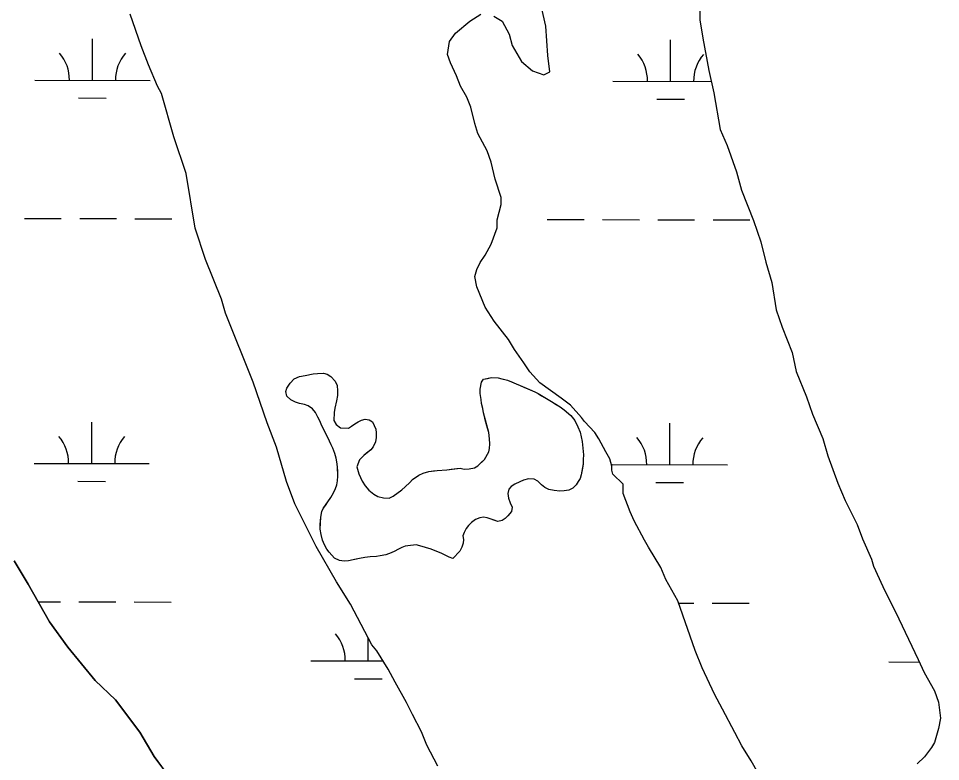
# Model space of a CAD drawing. Extents: x 3187622 to 3225504, y 800805 to 826213.
# Drawn here: x 3209043 to 3209843, y 821766 to 822411 of the extents above; entities that cross this region are included whole.
import ezdxf

# ---------------------------------------------------------------- set-up
doc = ezdxf.new("R2010")
doc.units = 0
for name, color, linetype in [('V-SITE-VEGE', 7, 'Continuous'), ('V-TOPO-SHOR', 7, 'Continuous'), ('V-WETL-SWMP', 7, 'Continuous')]:
    doc.layers.add(name, color=color, linetype=linetype)

msp = doc.modelspace()

# ---------------------------------------------------------------- linework, layer by layer
at = {"layer": 'V-SITE-VEGE'}
for p, q in [((3209149.35, 822387.07), (3209139.65, 822414.34)), ((3209155.53, 822370.35), (3209149.35, 822387.07)), ((3209163.46, 822351.88), (3209155.53, 822370.35)), ((3209166.99, 822345.72), (3209163.46, 822351.88)), ((3209177.58, 822307.9), (3209166.99, 822345.72)), ((3209188.17, 822276.23), (3209177.58, 822307.9)), ((3209196.13, 822228.72), (3209188.17, 822276.23)), ((3209204.95, 822201.45), (3209196.13, 822228.72)), ((3209219.06, 822167.14), (3209204.95, 822201.45)), ((3209222.59, 822154.83), (3209219.06, 822167.14)), ((3209246.4, 822095.01), (3209222.59, 822154.83)), ((3209258.75, 822059.83), (3209246.4, 822095.01)), ((3209266.69, 822038.72), (3209258.75, 822059.83)), ((3209275.52, 822008.8), (3209266.69, 822038.72)), ((3209282.57, 821989.45), (3209275.52, 822008.8)), ((3209301.08, 821952.51), (3209282.57, 821989.45)), ((3209318.71, 821921.73), (3209301.08, 821952.51)), ((3209038.87, 821939.96), (3209051.21, 821919.73)), ((3209331.04, 821902.38), (3209318.71, 821921.73)), ((3209051.21, 821919.73), (3209069.72, 821887.19)), ((3209349.55, 821867.2), (3209331.04, 821902.38)), ((3209069.72, 821887.19), (3209085.57, 821865.21)), ((3209085.57, 821865.21), (3209109.36, 821836.19)), ((3209353.96, 821861.92), (3209349.55, 821867.2)), ((3209363.65, 821846.09), (3209353.96, 821861.92)), ((3209369.82, 821834.66), (3209363.65, 821846.09)), ((3209109.36, 821836.19), (3209126.97, 821819.49)), ((3209379.52, 821817.07), (3209369.82, 821834.66)), ((3209126.97, 821819.49), (3209148.11, 821791.35)), ((3209384.8, 821806.51), (3209379.52, 821817.07)), ((3209392.73, 821791.56), (3209384.8, 821806.51)), ((3209148.11, 821791.35), (3209160.45, 821770.24)), ((3209397.15, 821780.13), (3209392.73, 821791.56)), ((3209406.84, 821761.66), (3209397.15, 821780.13)), ((3209160.45, 821770.24), (3209180.71, 821742.98))]:
    msp.add_line(p, q, dxfattribs=at)
for points in [[(3209634.12, 822485.16), (3209634.18, 822409.49), (3209636.83, 822393.65), (3209642.14, 822365.5), (3209646.55, 822346.14), (3209651.86, 822314.47), (3209658.03, 822300.4), (3209665.97, 822277.53), (3209670.39, 822261.69), (3209680.97, 822235.3), (3209687.14, 822216.83), (3209691.56, 822199.23), (3209696.85, 822181.64), (3209700.39, 822157.89), (3209705.69, 822142.93), (3209714.51, 822120.94), (3209718.04, 822104.22), (3209726.86, 822082.23), (3209732.15, 822067.28), (3209740.97, 822046.17), (3209745.38, 822031.21), (3209754.2, 822007.46), (3209760.37, 821992.51), (3209770.95, 821971.4), (3209775.36, 821959.08), (3209783.3, 821941.49), (3209785.06, 821935.33), (3209793, 821917.74), (3209807.1, 821889.6), (3209823.85, 821854.41), (3209829.14, 821842.98), (3209837.95, 821827.15), (3209841.48, 821817.47), (3209843.25, 821803.39), (3209841.5, 821794.59), (3209837.99, 821782.27), (3209835.35, 821777.87), (3209829.2, 821769.94), (3209823.05, 821763.78)], [(3209455.55, 822412.85), (3209462.59, 822408.46), (3209468.76, 822397.02), (3209471.41, 822387.34), (3209479.34, 822373.28), (3209489.03, 822365.36), (3209498.71, 822361.85), (3209503.99, 822364.5), (3209502.21, 822378.58), (3209500.43, 822404.09), (3209496.02, 822424.33)], [(3209567.66, 822006.42), (3209558.85, 822015.21), (3209557.96, 822018.73), (3209557.96, 822022.25), (3209556.2, 822028.41), (3209552.67, 822034.56), (3209546.5, 822046), (3209542.98, 822051.27), (3209534.17, 822060.95), (3209531.53, 822064.46), (3209521.84, 822075.01), (3209513.92, 822081.17), (3209495.43, 822094.35), (3209486.62, 822104.02), (3209481.33, 822111.94), (3209473.4, 822123.37), (3209468.11, 822132.16), (3209455.78, 822147.99), (3209447.85, 822160.3), (3209440.8, 822177.9), (3209439.03, 822186.69), (3209440.78, 822192.85), (3209443.42, 822199.02), (3209447.81, 822205.18), (3209453.08, 822214.86), (3209458.35, 822228.95), (3209458.35, 822235.99), (3209461.85, 822249.19), (3209461.85, 822255.35), (3209456.55, 822271.18), (3209453.02, 822286.14), (3209449.49, 822295.82), (3209441.56, 822310.77), (3209438.91, 822319.56), (3209435.38, 822333.64), (3209431.85, 822342.44), (3209426.56, 822352.11), (3209423.04, 822360.91), (3209417.75, 822372.34), (3209415.1, 822379.38), (3209416.85, 822390.82), (3209422.12, 822397.86), (3209434.44, 822408.44), (3209444.11, 822414.6)], [(3209372.17, 821949.84), (3209369.39, 821948.25), (3209366.41, 821946.86), (3209361.64, 821945.26), (3209356.67, 821944.27), (3209353.49, 821943.87), (3209348.13, 821943.46), (3209343.36, 821942.86), (3209338.79, 821942.07), (3209329.25, 821939.87), (3209325.47, 821939.67), (3209321.5, 821940.26), (3209317.12, 821942.44), (3209314.73, 821944.83), (3209312.35, 821947.41), (3209310.36, 821950.19), (3209308.37, 821953.77), (3209306.77, 821957.94), (3209305.38, 821962.91), (3209304.58, 821967.48), (3209305.17, 821977.81), (3209305.96, 821982.78), (3209307.35, 821985.56), (3209313.9, 821994.91), (3209316.28, 821999.09), (3209318.06, 822002.67), (3209319.05, 822006.05), (3209319.65, 822009.43), (3209320.04, 822013.6), (3209319.64, 822021.55), (3209319.24, 822025.92), (3209318.64, 822029.1), (3209317.44, 822033.08), (3209315.65, 822037.84), (3209314.26, 822040.82), (3209312.66, 822043.8), (3209305.49, 822058.51), (3209304.3, 822061.48), (3209302.71, 822064.66), (3209300.71, 822068.64), (3209298.13, 822071.81), (3209294.15, 822074.4), (3209290.97, 822075.78), (3209286.8, 822076.58), (3209283.22, 822077.77), (3209279.04, 822079.74), (3209275.66, 822082.93), (3209274.86, 822086.9), (3209275.65, 822089.88), (3209278.63, 822094.26), (3209282.21, 822097.84), (3209286.58, 822100.03), (3209291.74, 822100.83), (3209298.7, 822102.22), (3209302.27, 822102.63), (3209307.44, 822102.83), (3209310.62, 822102.04), (3209314, 822100.05), (3209317.59, 822095.88), (3209319.38, 822092.31), (3209319.78, 822087.54), (3209319.58, 822083.56), (3209318.79, 822078.99), (3209317.41, 822072.63), (3209316.81, 822068.65), (3209316.62, 822061.69), (3209318.61, 822058.32), (3209322.39, 822055.34), (3209329.35, 822055.15), (3209331.93, 822056.74), (3209334.71, 822058.93), (3209337.69, 822060.72), (3209340.47, 822062.11), (3209343.85, 822062.91), (3209347.23, 822062.32), (3209350.21, 822060.53), (3209353, 822054.37), (3209353.4, 822050.99), (3209353.21, 822047.02), (3209352.61, 822043.24), (3209350.63, 822039.07), (3209348.64, 822036.48), (3209342.48, 822031.51), (3209338.71, 822027.73), (3209336.53, 822021.56), (3209338.13, 822015.4), (3209339.52, 822012.22), (3209341.11, 822009.24), (3209343.7, 822005.07), (3209346.89, 822001.3), (3209351.26, 821997.93), (3209354.84, 821995.94)], [(3209354.84, 821995.94), (3209359.61, 821994.55), (3209364.58, 821994.36), (3209367.96, 821996.15), (3209375.5, 822001.52), (3209378.48, 822004.11), (3209382.46, 822007.89), (3209384.84, 822010.67), (3209390.2, 822014.46), (3209394.18, 822016.05), (3209398.95, 822017.44), (3209406.3, 822018.45), (3209414.65, 822019.05), (3209426.17, 822020.45), (3209429.55, 822019.66), (3209433.92, 822019.86), (3209438.69, 822020.66), (3209441.47, 822022.45), (3209447.43, 822028.02), (3209451, 822034.58), (3209451.79, 822037.57), (3209451.99, 822041.54), (3209451.79, 822045.91), (3209450.99, 822051.48), (3209446.4, 822068.37), (3209445.8, 822072.34), (3209444.8, 822076.51), (3209444.4, 822079.89), (3209443.41, 822085.26), (3209443.6, 822089.04), (3209444.59, 822095.2), (3209446.58, 822097.58), (3209453.33, 822099.18), (3209459.09, 822098.79), (3209467.25, 822096.8), (3209478.38, 822092.24), (3209490.91, 822086.69), (3209493.89, 822085.1), (3209505.62, 822078.16), (3209512.98, 822073.59), (3209516.56, 822071.01), (3209522.33, 822066.05), (3209525.71, 822061.68), (3209528.3, 822056.31), (3209530.29, 822051.54), (3209532.08, 822043.6), (3209533.29, 822031.87), (3209533.09, 822027.9), (3209533.1, 822024.12), (3209531.12, 822014.78), (3209530.33, 822011.6), (3209528.74, 822008.81), (3209526.95, 822006.03), (3209523.97, 822003.04), (3209520.4, 822001.25), (3209516.62, 822000.65), (3209512.84, 822000.45), (3209507.88, 822001.04), (3209503.3, 822002.03), (3209499.73, 822003.62), (3209496.74, 822006), (3209493.56, 822009.18), (3209490.57, 822010.96), (3209485.61, 822011.16), (3209481.23, 822009.96), (3209477.86, 822008.57), (3209473.68, 822006.58), (3209470.51, 822004.59), (3209468.52, 822002.2), (3209467.53, 821998.42), (3209468.13, 821994.45), (3209469.52, 821990.47), (3209471.32, 821986.5), (3209470.72, 821982.72), (3209467.55, 821978.95), (3209465.36, 821976.76), (3209462.78, 821974.97), (3209459, 821974.17), (3209449.66, 821977.34), (3209446.48, 821977.93), (3209443.3, 821977.33), (3209439.53, 821975.94), (3209435.95, 821973.35), (3209433.37, 821970.77), (3209431.38, 821968.18), (3209429.8, 821964.6), (3209428.61, 821961.62), (3209429.01, 821958.64), (3209428.81, 821955.26), (3209427.62, 821951.88), (3209425.84, 821948.3), (3209419.68, 821941.94), (3209416.7, 821943.12), (3209410.14, 821946.3), (3209400.99, 821950.07), (3209396.22, 821951.46), (3209393.23, 821952.45), (3209387.87, 821953.83), (3209378.53, 821952.63), (3209375.55, 821951.44), (3209372.17, 821949.84)], [(3209684.91, 821755.74), (3209678.74, 821766.29), (3209670.81, 821779.49), (3209664.64, 821790.92), (3209654.06, 821811.15), (3209647.01, 821824.34), (3209636.43, 821847.21), (3209630.26, 821862.16), (3209615.26, 821905.27), (3209604.69, 821923.74), (3209600.28, 821934.29), (3209589.7, 821951.88), (3209586.18, 821958.04), (3209577.36, 821974.75), (3209573.84, 821982.67), (3209567.66, 821998.5), (3209567.66, 822006.42)]]:
    msp.add_lwpolyline(points, dxfattribs=at)
at = {"layer": 'V-TOPO-SHOR'}
for points in [[(3209419.68, 821941.94), (3209416.7, 821943.12), (3209410.14, 821946.3), (3209403.77, 821948.88), (3209400.99, 821950.07), (3209396.22, 821951.46), (3209393.24, 821952.45), (3209387.87, 821953.83), (3209383.1, 821953.23), (3209378.53, 821952.63), (3209375.55, 821951.44), (3209372.17, 821949.84), (3209369.39, 821948.25), (3209366.41, 821946.86), (3209361.64, 821945.26), (3209356.67, 821944.27), (3209353.49, 821943.87), (3209348.13, 821943.46), (3209343.36, 821942.86), (3209338.79, 821942.06), (3209334.42, 821941.07), (3209329.25, 821939.87), (3209325.47, 821939.67), (3209321.5, 821940.26), (3209317.12, 821942.44), (3209314.73, 821944.83), (3209312.35, 821947.41), (3209310.36, 821950.19), (3209308.37, 821953.77), (3209306.77, 821957.94), (3209305.38, 821962.91), (3209304.58, 821967.48), (3209304.78, 821971.65), (3209305.17, 821977.81), (3209305.96, 821982.78), (3209307.35, 821985.56), (3209309.13, 821988.15), (3209311.32, 821991.13), (3209313.9, 821994.91), (3209316.28, 821999.09), (3209318.06, 822002.67), (3209319.05, 822006.05), (3209319.65, 822009.43), (3209320.04, 822013.6), (3209319.84, 822017.38), (3209319.64, 822021.55), (3209319.24, 822025.92), (3209318.64, 822029.1), (3209317.44, 822033.08), (3209315.65, 822037.84), (3209314.26, 822040.82), (3209312.66, 822043.8), (3209310.47, 822048.37), (3209308.28, 822052.74), (3209306.89, 822055.72), (3209305.49, 822058.51), (3209304.3, 822061.48), (3209302.71, 822064.66), (3209300.71, 822068.64), (3209298.13, 822071.82), (3209294.15, 822074.4), (3209290.97, 822075.78), (3209286.8, 822076.58), (3209283.22, 822077.77), (3209279.04, 822079.75), (3209275.66, 822082.93), (3209274.86, 822086.9), (3209275.65, 822089.88), (3209278.63, 822094.26), (3209282.21, 822097.84), (3209286.58, 822100.03), (3209291.74, 822100.83), (3209298.7, 822102.22), (3209302.27, 822102.63), (3209307.44, 822102.83), (3209310.62, 822102.04), (3209314, 822100.05), (3209317.59, 822095.88), (3209319.38, 822092.31), (3209319.78, 822087.54), (3209319.58, 822083.56), (3209318.79, 822078.99), (3209317.41, 822072.63), (3209316.81, 822068.65), (3209316.62, 822061.69), (3209318.61, 822058.32), (3209322.39, 822055.34), (3209329.35, 822055.15), (3209331.93, 822056.74), (3209334.71, 822058.93), (3209337.69, 822060.72), (3209340.47, 822062.11), (3209343.85, 822062.91), (3209347.23, 822062.32), (3209350.21, 822060.53), (3209353, 822054.37), (3209353.4, 822050.99), (3209353.21, 822047.02), (3209352.61, 822043.24), (3209350.63, 822039.07), (3209348.64, 822036.48)], [(3209348.64, 822036.48), (3209344.87, 822033.49), (3209342.48, 822031.51), (3209338.71, 822027.73), (3209336.53, 822021.56), (3209338.13, 822015.4), (3209339.52, 822012.22), (3209341.11, 822009.24), (3209343.7, 822005.07), (3209346.89, 822001.3), (3209351.26, 821997.93), (3209354.84, 821995.94), (3209359.61, 821994.55), (3209364.58, 821994.36), (3209367.96, 821996.15), (3209375.5, 822001.52), (3209378.48, 822004.11), (3209382.46, 822007.89), (3209384.84, 822010.67), (3209387.62, 822012.66), (3209390.2, 822014.46), (3209394.18, 822016.05), (3209398.95, 822017.44), (3209402.92, 822018.04), (3209406.3, 822018.45), (3209414.65, 822019.05), (3209418.42, 822019.45), (3209423.19, 822020.05), (3209426.17, 822020.45), (3209429.55, 822019.66), (3209433.92, 822019.86), (3209438.69, 822020.66), (3209441.47, 822022.45), (3209444.85, 822025.63), (3209447.43, 822028.02), (3209451, 822034.58), (3209451.79, 822037.57), (3209451.99, 822041.54), (3209451.79, 822045.91), (3209450.99, 822051.48), (3209449.99, 822055.25), (3209448, 822062.41), (3209447.2, 822065.39), (3209446.4, 822068.37), (3209445.8, 822072.34), (3209444.8, 822076.51), (3209444.4, 822079.89), (3209443.41, 822085.26), (3209443.6, 822089.04), (3209444.59, 822095.2), (3209446.58, 822097.58), (3209449.95, 822098.38), (3209453.33, 822099.18), (3209459.09, 822098.79), (3209462.48, 822097.99), (3209467.25, 822096.81), (3209471.62, 822095.02), (3209475.4, 822093.43), (3209478.38, 822092.24), (3209481.36, 822090.86), (3209486.33, 822088.68), (3209490.91, 822086.69), (3209493.89, 822085.1), (3209496.87, 822083.32), (3209500.85, 822080.94), (3209505.62, 822078.16), (3209509.4, 822075.77), (3209512.98, 822073.59), (3209516.56, 822071.01), (3209522.33, 822066.05), (3209525.71, 822061.68), (3209528.3, 822056.31), (3209530.29, 822051.54), (3209532.08, 822043.6), (3209533.29, 822031.87), (3209533.09, 822027.9), (3209533.1, 822024.12), (3209532.3, 822020.34), (3209531.12, 822014.78), (3209530.33, 822011.6), (3209528.74, 822008.81), (3209526.95, 822006.03), (3209523.97, 822003.04), (3209520.4, 822001.25), (3209516.62, 822000.65), (3209512.84, 822000.45), (3209507.88, 822001.04), (3209503.3, 822002.03), (3209499.73, 822003.62), (3209496.74, 822006), (3209493.56, 822009.18), (3209490.57, 822010.96), (3209485.61, 822011.16), (3209481.23, 822009.96), (3209477.86, 822008.57), (3209473.68, 822006.58), (3209470.51, 822004.59), (3209468.52, 822002.2), (3209467.53, 821998.42), (3209468.13, 821994.45), (3209469.52, 821990.47)], [(3209469.52, 821990.47), (3209471.32, 821986.5), (3209470.72, 821982.72), (3209467.55, 821978.95), (3209465.36, 821976.76), (3209462.78, 821974.97), (3209459, 821974.17), (3209454.83, 821975.56), (3209449.66, 821977.34), (3209446.48, 821977.93), (3209443.3, 821977.33), (3209439.53, 821975.94), (3209435.95, 821973.35), (3209433.37, 821970.77), (3209431.38, 821968.18), (3209429.8, 821964.6), (3209428.61, 821961.62), (3209429.01, 821958.64), (3209428.81, 821955.26), (3209427.62, 821951.88), (3209425.84, 821948.3), (3209419.68, 821941.94)]]:
    msp.add_lwpolyline(points, dxfattribs=at)
at = {"layer": 'V-WETL-SWMP'}
for p, q in [((3209106.96, 822357.11), (3209107.03, 822393.11)), ((3209608.86, 822356.09), (3209608.93, 822392.09)), ((3209056.96, 822357.21), (3209156.96, 822357.01)), ((3209558.86, 822356.19), (3209644.3, 822356.02)), ((3209094.92, 822341.71), (3209118.92, 822341.66)), ((3209596.83, 822340.68), (3209620.83, 822340.64)), ((3209047.87, 822237.16), (3209079.87, 822237.1)), ((3209095.87, 822237.06), (3209127.87, 822237)), ((3209143.87, 822236.97), (3209175.87, 822236.9)), ((3209501.77, 822236.24), (3209533.77, 822236.17)), ((3209549.77, 822236.14), (3209581.77, 822236.07)), ((3209597.77, 822236.04), (3209629.77, 822235.98)), ((3209645.77, 822235.94), (3209677.77, 822235.88)), ((3209106.28, 822024.44), (3209106.35, 822060.44)), ((3209608.18, 822023.42), (3209608.26, 822059.42)), ((3209056.28, 822024.54), (3209156.28, 822024.34)), ((3209558.18, 822023.52), (3209658.18, 822023.31)), ((3209094.25, 822009.03), (3209118.25, 822008.98)), ((3209596.15, 822008.01), (3209620.15, 822007.96)), ((3209059.9, 821904.46), (3209079.19, 821904.42)), ((3209095.19, 821904.39), (3209127.19, 821904.32)), ((3209143.19, 821904.29), (3209175.19, 821904.23)), ((3209615.94, 821903.33), (3209629.09, 821903.3)), ((3209645.09, 821903.27), (3209677.09, 821903.2)), ((3209346.4, 821853.14), (3209346.44, 821873.11)), ((3209296.4, 821853.24), (3209359.35, 821853.11)), ((3209798.31, 821852.22), (3209824.89, 821852.16)), ((3209334.37, 821837.73), (3209358.37, 821837.68))]:
    msp.add_line(p, q, dxfattribs=at)
for points in [[(3209634.11, 822485.16), (3209634.18, 822409.49), (3209636.83, 822393.65), (3209642.14, 822365.5), (3209646.55, 822346.14), (3209651.86, 822314.47), (3209658.03, 822300.4), (3209665.97, 822277.53), (3209670.39, 822261.69), (3209680.97, 822235.3), (3209687.14, 822216.83), (3209691.56, 822199.23), (3209696.85, 822181.64), (3209700.39, 822157.88), (3209705.69, 822142.93), (3209714.51, 822120.94), (3209718.04, 822104.22), (3209726.86, 822082.23), (3209732.15, 822067.28), (3209740.97, 822046.17), (3209745.38, 822031.21), (3209754.2, 822007.46), (3209760.37, 821992.51), (3209770.95, 821971.4), (3209775.36, 821959.08), (3209783.3, 821941.49), (3209785.06, 821935.33), (3209793, 821917.74), (3209807.1, 821889.6), (3209823.85, 821854.41), (3209829.14, 821842.98), (3209837.95, 821827.15), (3209841.48, 821817.47), (3209843.25, 821803.39), (3209841.5, 821794.59), (3209837.99, 821782.27), (3209835.36, 821777.87), (3209829.2, 821769.94)], [(3209455.55, 822412.85), (3209462.59, 822408.46), (3209468.76, 822397.02), (3209471.41, 822387.35), (3209479.34, 822373.28), (3209489.03, 822365.36), (3209498.71, 822361.85), (3209503.99, 822364.5), (3209502.22, 822378.58), (3209500.43, 822404.09), (3209496.02, 822424.33)], [(3209258.75, 822059.83), (3209246.4, 822095.01), (3209222.59, 822154.83), (3209219.06, 822167.14), (3209204.95, 822201.45), (3209196.13, 822228.72), (3209188.17, 822276.23), (3209177.58, 822307.9), (3209166.99, 822345.72), (3209163.46, 822351.88), (3209155.53, 822370.35), (3209149.35, 822387.07), (3209139.65, 822414.34)], [(3209567.66, 822006.42), (3209558.85, 822015.21), (3209557.97, 822018.73), (3209557.96, 822022.25), (3209556.2, 822028.41), (3209552.67, 822034.56), (3209546.5, 822046), (3209542.98, 822051.27), (3209534.17, 822060.95), (3209531.53, 822064.46), (3209521.84, 822075.01), (3209513.92, 822081.17), (3209495.43, 822094.35), (3209486.62, 822104.02), (3209481.33, 822111.94), (3209473.4, 822123.37), (3209468.11, 822132.16), (3209455.78, 822147.99), (3209447.85, 822160.3), (3209440.8, 822177.9), (3209439.03, 822186.69), (3209440.78, 822192.85), (3209443.42, 822199.02), (3209447.81, 822205.18), (3209453.08, 822214.86), (3209458.35, 822228.95), (3209458.34, 822235.99), (3209461.85, 822249.19), (3209461.85, 822255.35), (3209456.55, 822271.18), (3209453.02, 822286.14), (3209449.49, 822295.82), (3209441.56, 822310.77), (3209438.91, 822319.56), (3209435.38, 822333.64), (3209431.85, 822342.44), (3209426.56, 822352.11), (3209423.04, 822360.91), (3209417.75, 822372.34), (3209415.1, 822379.38), (3209416.85, 822390.82), (3209422.12, 822397.86), (3209434.44, 822408.43), (3209444.11, 822414.6)], [(3209406.84, 821761.66), (3209397.15, 821780.13), (3209392.74, 821791.56), (3209384.8, 821806.51), (3209379.52, 821817.07), (3209369.82, 821834.66), (3209363.65, 821846.09), (3209353.96, 821861.92), (3209349.55, 821867.2), (3209331.04, 821902.38), (3209318.71, 821921.73), (3209301.08, 821952.51), (3209282.57, 821989.45), (3209275.52, 822008.8), (3209266.69, 822038.71), (3209258.75, 822059.83)], [(3209684.91, 821755.74), (3209678.74, 821766.29), (3209670.81, 821779.48), (3209664.64, 821790.92), (3209654.06, 821811.15), (3209647.01, 821824.34), (3209636.43, 821847.21), (3209630.26, 821862.16), (3209615.26, 821905.27), (3209604.69, 821923.74), (3209600.28, 821934.29), (3209589.7, 821951.88), (3209586.18, 821958.04), (3209577.36, 821974.75), (3209573.84, 821982.67), (3209567.66, 821998.5), (3209567.66, 822006.42)], [(3209180.71, 821742.98), (3209160.45, 821770.24), (3209148.11, 821791.35), (3209126.97, 821819.49), (3209109.36, 821836.19), (3209085.57, 821865.21), (3209069.72, 821887.19), (3209051.21, 821919.73), (3209038.87, 821939.96)], [(3209829.2, 821769.94), (3209823.05, 821763.78)]]:
    msp.add_lwpolyline(points, dxfattribs=at)
for centre, start, end in [((3209051.71, 822357.7), 359.11148, 40.65514), ((3209162.2, 822357.48), 139.11148, 180.65514), ((3209553.62, 822356.68), 359.11148, 40.65514), ((3209664.1, 822356.45), 139.11148, 180.65514), ((3209051.04, 822025.03), 359.11148, 40.65514), ((3209161.52, 822024.8), 139.11148, 180.65514), ((3209552.94, 822024), 359.11148, 40.65514), ((3209663.43, 822023.78), 139.11148, 180.65514), ((3209291.16, 821853.72), 359.11148, 40.65514)]:
    msp.add_arc(centre, 35.25, start, end, dxfattribs=at)

doc.saveas('drawing.dxf')
